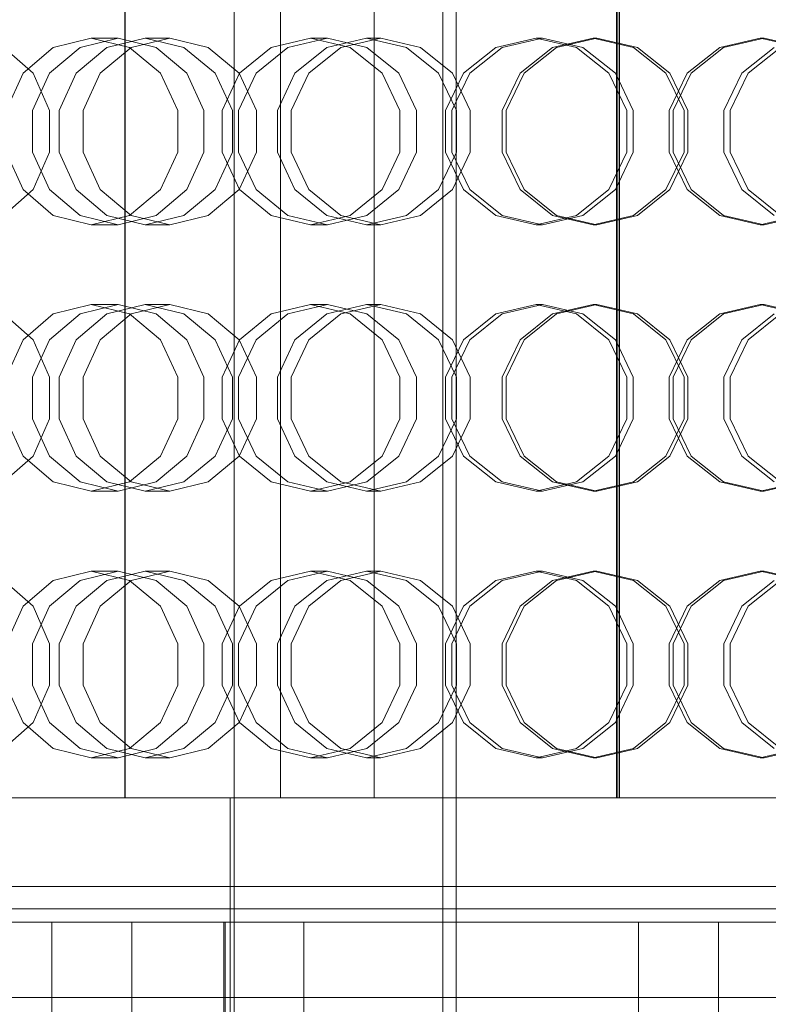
# Model space of a CAD drawing. Header units: millimetres. Extents: x -2233 to 61924, y -68080 to 6847.
# Tile 579 of 656: x 25102 to 25270, y -18206 to -17985. Entities that reach past the tile are written whole.
import ezdxf

# ---------------------------------------------------------------- set-up
doc = ezdxf.new("R2010")
doc.units = ezdxf.units.MM
for name, color, linetype, lineweight in [('superior_briquetadora', 7, 'Continuous', 0), ('superior_C02-briq', 7, 'Continuous', 0), ('superior_C05', 7, 'Continuous', 0)]:
    doc.layers.add(name, color=color, linetype=linetype, lineweight=lineweight)

msp = doc.modelspace()

# ---------------------------------------------------------------- linework, layer by layer
at = {"layer": 'superior_briquetadora'}
for p, q in [((25197.067, -17655), (25197.067, -18305)), ((25200.067, -17655), (25200.067, -18305)), ((25125.468, -18160), (25125.468, -17800)), ((25125.568, -17800), (25125.568, -18160)), ((25160.489, -18160), (25160.489, -17800)), ((25181.587, -18160), (25181.587, -17800)), ((25236.134, -17800), (25236.134, -18160)), ((25236.229, -17800), (25236.229, -18160)), ((25236.703, -18160), (25236.703, -17800)), ((25236.798, -17800), (25236.798, -18160)), ((25098.292, -17991.08), (25104.897, -17996.907)), ((25102.58, -17996.906), (25109.378, -17991.08)), ((25115.408, -17991.08), (25108.528, -17996.907)), ((25109.378, -17991.08), (25117.922, -17989)), ((25121.434, -17991.08), (25114.551, -17996.906)), ((25123.986, -17989), (25115.408, -17991.08)), ((25123.986, -17989), (25117.922, -17989)), ((25117.922, -17989), (25126.538, -17991.08)), ((25119.952, -17996.907), (25126.909, -17991.08)), ((25130.077, -17989), (25121.434, -17991.08)), ((25132.565, -17991.08), (25123.986, -17989)), ((25126.538, -17991.08), (25133.497, -17996.906)), ((25126.909, -17991.08), (25135.583, -17989)), ((25135.583, -17989), (25130.077, -17989)), ((25138.785, -17991.08), (25130.077, -17989)), ((25139.445, -17996.907), (25132.565, -17991.08)), ((25135.583, -17989), (25144.258, -17991.08)), ((25145.813, -17996.906), (25138.785, -17991.08)), ((25144.258, -17991.08), (25151.215, -17996.907)), ((25151.283, -17996.906), (25158.374, -17991.08)), ((25162.153, -17991.08), (25155.011, -17996.907)), ((25158.374, -17991.08), (25167.259, -17989)), ((25171.059, -17989), (25162.153, -17991.08)), ((25170.902, -17991.08), (25163.756, -17996.906)), ((25166.917, -17996.907), (25174.106, -17991.08)), ((25171.059, -17989), (25167.259, -17989)), ((25167.259, -17989), (25176.188, -17991.08)), ((25179.848, -17989), (25170.902, -17991.08)), ((25179.965, -17991.08), (25171.059, -17989)), ((25174.106, -17991.08), (25183.07, -17989)), ((25176.188, -17991.08), (25183.38, -17996.906)), ((25183.07, -17989), (25179.848, -17989)), ((25188.832, -17991.08), (25179.848, -17989)), ((25187.107, -17996.907), (25179.965, -17991.08)), ((25183.07, -17989), (25192.035, -17991.08)), ((25196.063, -17996.906), (25188.832, -17991.08)), ((25192.035, -17991.08), (25199.224, -17996.907)), ((25201.677, -17996.906), (25208.939, -17991.08)), ((25210.402, -17991.08), (25203.12, -17996.907)), ((25208.939, -17991.08), (25218.012, -17989)), ((25219.483, -17989), (25210.402, -17991.08)), ((25221.724, -17991.08), (25214.439, -17996.906)), ((25215.305, -17996.907), (25222.603, -17991.08)), ((25219.483, -17989), (25218.012, -17989)), ((25218.012, -17989), (25227.103, -17991.08)), ((25228.564, -17991.08), (25219.483, -17989)), ((25230.821, -17989), (25221.724, -17991.08)), ((25222.603, -17991.08), (25231.704, -17989)), ((25227.103, -17991.08), (25234.404, -17996.906)), ((25235.847, -17996.907), (25228.564, -17991.08)), ((25231.704, -17989), (25230.821, -17989)), ((25239.927, -17991.08), (25230.821, -17989)), ((25231.704, -17989), (25240.804, -17991.08)), ((25247.236, -17996.906), (25239.927, -17991.08)), ((25240.804, -17991.08), (25248.103, -17996.907)), ((25259.33, -17991.08), (25252.032, -17996.907)), ((25252.899, -17996.906), (25260.208, -17991.08)), ((25268.431, -17989), (25259.33, -17991.08)), ((25260.208, -17991.08), (25269.314, -17989)), ((25264.288, -17996.907), (25271.571, -17991.08)), ((25273.032, -17991.08), (25265.731, -17996.906)), ((25268.431, -17989), (25269.314, -17989)), ((25277.532, -17991.08), (25268.431, -17989)), ((25269.314, -17989), (25278.411, -17991.08)), ((25098.826, -18005.326), (25102.58, -17996.906)), ((25108.528, -17996.907), (25104.71, -18005.327)), ((25104.897, -17996.907), (25108.563, -18005.327)), ((25114.551, -17996.906), (25110.749, -18005.326)), ((25116.091, -18005.327), (25119.952, -17996.907)), ((25133.497, -17996.906), (25137.379, -18005.326)), ((25143.263, -18005.327), (25139.445, -17996.907)), ((25149.732, -18005.326), (25145.813, -17996.906)), ((25147.36, -18005.326), (25151.283, -17996.906)), ((25155.011, -17996.907), (25151.047, -18005.327)), ((25151.215, -17996.907), (25155.075, -18005.327)), ((25163.756, -17996.906), (25159.801, -18005.326)), ((25162.928, -18005.327), (25166.917, -17996.907)), ((25183.38, -17996.906), (25187.384, -18005.326)), ((25191.071, -18005.327), (25187.107, -17996.907)), ((25200.086, -18005.326), (25196.063, -17996.906)), ((25197.651, -18005.326), (25201.677, -17996.906)), ((25203.12, -17996.907), (25199.078, -18005.327)), ((25199.224, -17996.907), (25203.213, -18005.327)), ((25214.439, -17996.906), (25210.398, -18005.326)), ((25211.255, -18005.327), (25215.305, -17996.907)), ((25234.404, -17996.906), (25238.461, -18005.326)), ((25239.888, -18005.327), (25235.847, -17996.907)), ((25251.296, -18005.326), (25247.236, -17996.906)), ((25252.032, -17996.907), (25247.982, -18005.327)), ((25248.103, -17996.907), (25252.153, -18005.327)), ((25248.839, -18005.326), (25252.899, -17996.906)), ((25260.247, -18005.327), (25264.288, -17996.907)), ((25265.731, -17996.906), (25261.674, -18005.326)), ((25104.71, -18005.327), (25104.71, -18014.673)), ((25108.563, -18005.327), (25108.563, -18014.673)), ((25110.749, -18005.326), (25110.749, -18014.674)), ((25116.091, -18014.673), (25116.091, -18005.327)), ((25137.379, -18005.326), (25137.379, -18014.674)), ((25143.263, -18014.673), (25143.263, -18005.327)), ((25147.36, -18014.674), (25147.36, -18005.326)), ((25149.732, -18014.674), (25149.732, -18005.326)), ((25151.047, -18005.327), (25151.047, -18014.673)), ((25155.075, -18005.327), (25155.075, -18014.673)), ((25159.801, -18005.326), (25159.801, -18014.674)), ((25162.928, -18014.673), (25162.928, -18005.327)), ((25187.384, -18005.326), (25187.384, -18014.674)), ((25191.071, -18014.673), (25191.071, -18005.327)), ((25197.651, -18014.674), (25197.651, -18005.326)), ((25199.078, -18005.327), (25199.078, -18014.673)), ((25200.086, -18014.674), (25200.086, -18005.326)), ((25203.213, -18005.327), (25203.213, -18014.673)), ((25210.398, -18005.326), (25210.398, -18014.674)), ((25211.255, -18014.673), (25211.255, -18005.327)), ((25238.461, -18005.326), (25238.461, -18014.674)), ((25239.888, -18014.673), (25239.888, -18005.327)), ((25247.982, -18005.327), (25247.982, -18014.673)), ((25248.839, -18014.674), (25248.839, -18005.326)), ((25251.296, -18014.674), (25251.296, -18005.326)), ((25252.153, -18005.327), (25252.153, -18014.673)), ((25260.247, -18014.673), (25260.247, -18005.327)), ((25261.674, -18005.326), (25261.674, -18014.674)), ((25102.58, -18023.094), (25098.826, -18014.674)), ((25104.71, -18014.673), (25108.528, -18023.093)), ((25108.563, -18014.673), (25104.897, -18023.093)), ((25110.749, -18014.674), (25114.551, -18023.094)), ((25119.952, -18023.093), (25116.091, -18014.673)), ((25137.379, -18014.674), (25133.497, -18023.094)), ((25139.445, -18023.093), (25143.263, -18014.673)), ((25145.813, -18023.094), (25149.732, -18014.674)), ((25151.283, -18023.094), (25147.36, -18014.674)), ((25151.047, -18014.673), (25155.011, -18023.093)), ((25155.075, -18014.673), (25151.215, -18023.093)), ((25159.801, -18014.674), (25163.756, -18023.094)), ((25166.917, -18023.093), (25162.928, -18014.673)), ((25187.384, -18014.674), (25183.38, -18023.094)), ((25187.107, -18023.093), (25191.071, -18014.673)), ((25196.063, -18023.094), (25200.086, -18014.674)), ((25201.677, -18023.094), (25197.651, -18014.674)), ((25199.078, -18014.673), (25203.12, -18023.093)), ((25203.213, -18014.673), (25199.224, -18023.093)), ((25210.398, -18014.674), (25214.439, -18023.094)), ((25215.305, -18023.093), (25211.255, -18014.673)), ((25238.461, -18014.674), (25234.404, -18023.094)), ((25235.847, -18023.093), (25239.888, -18014.673)), ((25247.236, -18023.094), (25251.296, -18014.674)), ((25247.982, -18014.673), (25252.032, -18023.093)), ((25252.153, -18014.673), (25248.103, -18023.093)), ((25252.899, -18023.094), (25248.839, -18014.674)), ((25264.288, -18023.093), (25260.247, -18014.673)), ((25261.674, -18014.674), (25265.731, -18023.094)), ((25104.897, -18023.093), (25098.292, -18028.92)), ((25109.378, -18028.92), (25102.58, -18023.094)), ((25108.528, -18023.093), (25115.408, -18028.92)), ((25114.551, -18023.094), (25121.434, -18028.92)), ((25126.909, -18028.92), (25119.952, -18023.093)), ((25133.497, -18023.094), (25126.538, -18028.92)), ((25132.565, -18028.92), (25139.445, -18023.093)), ((25138.785, -18028.92), (25145.813, -18023.094)), ((25151.215, -18023.093), (25144.258, -18028.92)), ((25158.374, -18028.92), (25151.283, -18023.094)), ((25155.011, -18023.093), (25162.153, -18028.92)), ((25163.756, -18023.094), (25170.902, -18028.92)), ((25174.106, -18028.92), (25166.917, -18023.093)), ((25183.38, -18023.094), (25176.188, -18028.92)), ((25179.965, -18028.92), (25187.107, -18023.093)), ((25188.832, -18028.92), (25196.063, -18023.094)), ((25199.224, -18023.093), (25192.035, -18028.92)), ((25208.939, -18028.92), (25201.677, -18023.094)), ((25203.12, -18023.093), (25210.402, -18028.92)), ((25214.439, -18023.094), (25221.725, -18028.92)), ((25222.603, -18028.92), (25215.305, -18023.093)), ((25234.404, -18023.094), (25227.103, -18028.92)), ((25228.564, -18028.92), (25235.847, -18023.093)), ((25239.927, -18028.92), (25247.236, -18023.094)), ((25248.103, -18023.093), (25240.804, -18028.92)), ((25252.032, -18023.093), (25259.33, -18028.92)), ((25260.208, -18028.92), (25252.899, -18023.094)), ((25271.571, -18028.92), (25264.288, -18023.093)), ((25265.731, -18023.094), (25273.032, -18028.92)), ((25117.922, -18031), (25109.378, -18028.92)), ((25115.408, -18028.92), (25123.986, -18031)), ((25126.538, -18028.92), (25117.922, -18031)), ((25123.986, -18031), (25117.922, -18031)), ((25121.434, -18028.92), (25130.077, -18031)), ((25123.986, -18031), (25132.565, -18028.92)), ((25135.583, -18031), (25126.909, -18028.92)), ((25130.077, -18031), (25138.785, -18028.92)), ((25135.583, -18031), (25130.077, -18031)), ((25144.258, -18028.92), (25135.583, -18031)), ((25167.259, -18031), (25158.374, -18028.92)), ((25162.153, -18028.92), (25171.059, -18031)), ((25176.188, -18028.92), (25167.259, -18031)), ((25171.059, -18031), (25167.259, -18031)), ((25170.902, -18028.92), (25179.848, -18031)), ((25171.059, -18031), (25179.965, -18028.92)), ((25183.07, -18031), (25174.106, -18028.92)), ((25179.848, -18031), (25188.832, -18028.92)), ((25183.07, -18031), (25179.848, -18031)), ((25192.035, -18028.92), (25183.07, -18031)), ((25218.012, -18031), (25208.939, -18028.92)), ((25210.402, -18028.92), (25219.483, -18031)), ((25227.103, -18028.92), (25218.012, -18031)), ((25219.483, -18031), (25218.012, -18031)), ((25219.483, -18031), (25228.564, -18028.92)), ((25221.725, -18028.92), (25230.821, -18031)), ((25231.704, -18031), (25222.603, -18028.92)), ((25230.821, -18031), (25239.927, -18028.92)), ((25231.704, -18031), (25230.821, -18031)), ((25240.804, -18028.92), (25231.704, -18031)), ((25259.33, -18028.92), (25268.431, -18031)), ((25269.314, -18031), (25260.208, -18028.92)), ((25268.431, -18031), (25277.532, -18028.92)), ((25268.431, -18031), (25269.314, -18031)), ((25278.41, -18028.92), (25269.314, -18031)), ((25109.378, -18051.08), (25117.922, -18049)), ((25123.986, -18049), (25115.408, -18051.08)), ((25123.986, -18049), (25117.922, -18049)), ((25117.922, -18049), (25126.538, -18051.08)), ((25130.077, -18049), (25121.434, -18051.08)), ((25132.565, -18051.08), (25123.986, -18049)), ((25126.909, -18051.08), (25135.583, -18049)), ((25135.583, -18049), (25130.077, -18049)), ((25138.785, -18051.08), (25130.077, -18049)), ((25135.583, -18049), (25144.258, -18051.08)), ((25158.374, -18051.08), (25167.259, -18049)), ((25171.059, -18049), (25162.153, -18051.08)), ((25171.059, -18049), (25167.259, -18049)), ((25167.259, -18049), (25176.188, -18051.08)), ((25179.848, -18049), (25170.902, -18051.08)), ((25179.965, -18051.08), (25171.059, -18049)), ((25174.106, -18051.08), (25183.07, -18049)), ((25183.07, -18049), (25179.848, -18049)), ((25188.832, -18051.08), (25179.848, -18049)), ((25183.07, -18049), (25192.035, -18051.08)), ((25208.939, -18051.08), (25218.012, -18049)), ((25219.483, -18049), (25210.402, -18051.08)), ((25219.483, -18049), (25218.012, -18049)), ((25218.012, -18049), (25227.103, -18051.08)), ((25228.564, -18051.08), (25219.483, -18049)), ((25230.821, -18049), (25221.724, -18051.08)), ((25222.603, -18051.08), (25231.704, -18049)), ((25231.704, -18049), (25230.821, -18049)), ((25239.927, -18051.08), (25230.821, -18049)), ((25231.704, -18049), (25240.804, -18051.08)), ((25268.431, -18049), (25259.33, -18051.08)), ((25260.208, -18051.08), (25269.314, -18049)), ((25268.431, -18049), (25269.314, -18049)), ((25277.532, -18051.08), (25268.431, -18049)), ((25269.314, -18049), (25278.411, -18051.08)), ((25098.292, -18051.08), (25104.897, -18056.907)), ((25102.58, -18056.906), (25109.378, -18051.08)), ((25115.408, -18051.08), (25108.528, -18056.907)), ((25121.434, -18051.08), (25114.551, -18056.906)), ((25119.952, -18056.907), (25126.909, -18051.08)), ((25126.538, -18051.08), (25133.497, -18056.906)), ((25139.445, -18056.907), (25132.565, -18051.08)), ((25145.813, -18056.906), (25138.785, -18051.08)), ((25144.258, -18051.08), (25151.215, -18056.907)), ((25151.283, -18056.906), (25158.374, -18051.08)), ((25162.153, -18051.08), (25155.011, -18056.907)), ((25170.902, -18051.08), (25163.756, -18056.906)), ((25166.917, -18056.907), (25174.106, -18051.08)), ((25176.188, -18051.08), (25183.38, -18056.906)), ((25187.107, -18056.907), (25179.965, -18051.08)), ((25196.063, -18056.906), (25188.832, -18051.08)), ((25192.035, -18051.08), (25199.224, -18056.907)), ((25201.677, -18056.906), (25208.939, -18051.08)), ((25210.402, -18051.08), (25203.12, -18056.907)), ((25221.724, -18051.08), (25214.439, -18056.906)), ((25215.305, -18056.907), (25222.603, -18051.08)), ((25227.103, -18051.08), (25234.404, -18056.906)), ((25235.847, -18056.907), (25228.564, -18051.08)), ((25247.236, -18056.906), (25239.927, -18051.08)), ((25240.804, -18051.08), (25248.103, -18056.907)), ((25259.33, -18051.08), (25252.032, -18056.907)), ((25252.899, -18056.906), (25260.208, -18051.08)), ((25264.288, -18056.907), (25271.571, -18051.08)), ((25273.032, -18051.08), (25265.731, -18056.906)), ((25098.826, -18065.326), (25102.58, -18056.906)), ((25108.528, -18056.907), (25104.71, -18065.327)), ((25104.897, -18056.907), (25108.563, -18065.327)), ((25114.551, -18056.906), (25110.749, -18065.326)), ((25116.091, -18065.327), (25119.952, -18056.907)), ((25133.497, -18056.906), (25137.379, -18065.326)), ((25143.263, -18065.327), (25139.445, -18056.907)), ((25149.732, -18065.326), (25145.813, -18056.906)), ((25147.36, -18065.326), (25151.283, -18056.906)), ((25155.011, -18056.907), (25151.047, -18065.327)), ((25151.215, -18056.907), (25155.075, -18065.327)), ((25163.756, -18056.906), (25159.801, -18065.326)), ((25162.928, -18065.327), (25166.917, -18056.907)), ((25183.38, -18056.906), (25187.384, -18065.326)), ((25191.071, -18065.327), (25187.107, -18056.907)), ((25200.086, -18065.326), (25196.063, -18056.906)), ((25197.651, -18065.326), (25201.677, -18056.906)), ((25203.12, -18056.907), (25199.078, -18065.327)), ((25199.224, -18056.907), (25203.213, -18065.327)), ((25214.439, -18056.906), (25210.398, -18065.326)), ((25211.255, -18065.327), (25215.305, -18056.907)), ((25234.404, -18056.906), (25238.461, -18065.326)), ((25239.888, -18065.327), (25235.847, -18056.907)), ((25251.296, -18065.326), (25247.236, -18056.906)), ((25252.032, -18056.907), (25247.982, -18065.327)), ((25248.103, -18056.907), (25252.153, -18065.327)), ((25248.839, -18065.326), (25252.899, -18056.906)), ((25260.247, -18065.327), (25264.288, -18056.907)), ((25265.731, -18056.906), (25261.674, -18065.326)), ((25104.71, -18065.327), (25104.71, -18074.673)), ((25108.563, -18065.327), (25108.563, -18074.673)), ((25110.749, -18065.326), (25110.749, -18074.674)), ((25116.091, -18074.673), (25116.091, -18065.327)), ((25137.379, -18065.326), (25137.379, -18074.674)), ((25143.263, -18074.673), (25143.263, -18065.327)), ((25147.36, -18074.674), (25147.36, -18065.326)), ((25149.732, -18074.674), (25149.732, -18065.326)), ((25151.047, -18065.327), (25151.047, -18074.673)), ((25155.075, -18065.327), (25155.075, -18074.673)), ((25159.801, -18065.326), (25159.801, -18074.674)), ((25162.928, -18074.673), (25162.928, -18065.327)), ((25187.384, -18065.326), (25187.384, -18074.674)), ((25191.071, -18074.673), (25191.071, -18065.327)), ((25197.651, -18074.674), (25197.651, -18065.326)), ((25199.078, -18065.327), (25199.078, -18074.673)), ((25200.086, -18074.674), (25200.086, -18065.326)), ((25203.213, -18065.327), (25203.213, -18074.673)), ((25210.398, -18065.326), (25210.398, -18074.674)), ((25211.255, -18074.673), (25211.255, -18065.327)), ((25238.461, -18065.326), (25238.461, -18074.674)), ((25239.888, -18074.673), (25239.888, -18065.327)), ((25247.982, -18065.327), (25247.982, -18074.673)), ((25248.839, -18074.674), (25248.839, -18065.326)), ((25251.296, -18074.674), (25251.296, -18065.326)), ((25252.153, -18065.327), (25252.153, -18074.673)), ((25260.247, -18074.673), (25260.247, -18065.327)), ((25261.674, -18065.326), (25261.674, -18074.674)), ((25102.58, -18083.094), (25098.826, -18074.674)), ((25104.71, -18074.673), (25108.528, -18083.093)), ((25108.563, -18074.673), (25104.897, -18083.093)), ((25110.749, -18074.674), (25114.551, -18083.094)), ((25119.952, -18083.093), (25116.091, -18074.673)), ((25137.379, -18074.674), (25133.497, -18083.094)), ((25139.445, -18083.093), (25143.263, -18074.673)), ((25145.813, -18083.094), (25149.732, -18074.674)), ((25151.283, -18083.094), (25147.36, -18074.674)), ((25151.047, -18074.673), (25155.011, -18083.093)), ((25155.075, -18074.673), (25151.215, -18083.093)), ((25159.801, -18074.674), (25163.756, -18083.094)), ((25166.917, -18083.093), (25162.928, -18074.673)), ((25187.384, -18074.674), (25183.38, -18083.094)), ((25187.107, -18083.093), (25191.071, -18074.673)), ((25196.063, -18083.094), (25200.086, -18074.674)), ((25201.677, -18083.094), (25197.651, -18074.674)), ((25199.078, -18074.673), (25203.12, -18083.093)), ((25203.213, -18074.673), (25199.224, -18083.093)), ((25210.398, -18074.674), (25214.439, -18083.094)), ((25215.305, -18083.093), (25211.255, -18074.673)), ((25238.461, -18074.674), (25234.404, -18083.094)), ((25235.847, -18083.093), (25239.888, -18074.673)), ((25247.236, -18083.094), (25251.296, -18074.674)), ((25247.982, -18074.673), (25252.032, -18083.093)), ((25252.153, -18074.673), (25248.103, -18083.093)), ((25252.899, -18083.094), (25248.839, -18074.674)), ((25264.288, -18083.093), (25260.247, -18074.673)), ((25261.674, -18074.674), (25265.731, -18083.094)), ((25104.897, -18083.093), (25098.292, -18088.92)), ((25109.378, -18088.92), (25102.58, -18083.094)), ((25108.528, -18083.093), (25115.408, -18088.92)), ((25114.551, -18083.094), (25121.434, -18088.92)), ((25126.909, -18088.92), (25119.952, -18083.093)), ((25133.497, -18083.094), (25126.538, -18088.92)), ((25132.565, -18088.92), (25139.445, -18083.093)), ((25138.785, -18088.92), (25145.813, -18083.094)), ((25151.215, -18083.093), (25144.258, -18088.92)), ((25158.374, -18088.92), (25151.283, -18083.094)), ((25155.011, -18083.093), (25162.153, -18088.92)), ((25163.756, -18083.094), (25170.902, -18088.92)), ((25174.106, -18088.92), (25166.917, -18083.093)), ((25183.38, -18083.094), (25176.188, -18088.92)), ((25179.965, -18088.92), (25187.107, -18083.093)), ((25188.832, -18088.92), (25196.063, -18083.094)), ((25199.224, -18083.093), (25192.035, -18088.92)), ((25208.939, -18088.92), (25201.677, -18083.094)), ((25203.12, -18083.093), (25210.402, -18088.92)), ((25214.439, -18083.094), (25221.725, -18088.92)), ((25222.603, -18088.92), (25215.305, -18083.093)), ((25234.404, -18083.094), (25227.103, -18088.92)), ((25228.564, -18088.92), (25235.847, -18083.093)), ((25239.927, -18088.92), (25247.236, -18083.094)), ((25248.103, -18083.093), (25240.804, -18088.92)), ((25252.032, -18083.093), (25259.33, -18088.92)), ((25260.208, -18088.92), (25252.899, -18083.094)), ((25271.571, -18088.92), (25264.288, -18083.093)), ((25265.731, -18083.094), (25273.032, -18088.92)), ((25117.922, -18091), (25109.378, -18088.92)), ((25115.408, -18088.92), (25123.986, -18091)), ((25126.538, -18088.92), (25117.922, -18091)), ((25121.434, -18088.92), (25130.077, -18091)), ((25123.986, -18091), (25132.565, -18088.92)), ((25135.583, -18091), (25126.909, -18088.92)), ((25130.077, -18091), (25138.785, -18088.92)), ((25144.258, -18088.92), (25135.583, -18091)), ((25167.259, -18091), (25158.374, -18088.92)), ((25162.153, -18088.92), (25171.059, -18091)), ((25176.188, -18088.92), (25167.259, -18091)), ((25170.902, -18088.92), (25179.848, -18091)), ((25171.059, -18091), (25179.965, -18088.92)), ((25183.07, -18091), (25174.106, -18088.92)), ((25179.848, -18091), (25188.832, -18088.92)), ((25192.035, -18088.92), (25183.07, -18091)), ((25218.012, -18091), (25208.939, -18088.92)), ((25210.402, -18088.92), (25219.483, -18091)), ((25227.103, -18088.92), (25218.012, -18091)), ((25219.483, -18091), (25228.564, -18088.92)), ((25221.725, -18088.92), (25230.821, -18091)), ((25231.704, -18091), (25222.603, -18088.92)), ((25230.821, -18091), (25239.927, -18088.92)), ((25240.804, -18088.92), (25231.704, -18091)), ((25259.33, -18088.92), (25268.431, -18091)), ((25269.314, -18091), (25260.208, -18088.92)), ((25268.431, -18091), (25277.532, -18088.92)), ((25278.41, -18088.92), (25269.314, -18091)), ((25123.986, -18091), (25117.922, -18091)), ((25135.583, -18091), (25130.077, -18091)), ((25171.059, -18091), (25167.259, -18091)), ((25183.07, -18091), (25179.848, -18091)), ((25219.483, -18091), (25218.012, -18091)), ((25231.704, -18091), (25230.821, -18091)), ((25268.431, -18091), (25269.314, -18091)), ((25109.378, -18111.08), (25117.922, -18109)), ((25123.986, -18109), (25115.408, -18111.08)), ((25123.986, -18109), (25117.922, -18109)), ((25117.922, -18109), (25126.538, -18111.08)), ((25130.077, -18109), (25121.434, -18111.08)), ((25132.565, -18111.08), (25123.986, -18109)), ((25126.909, -18111.08), (25135.583, -18109)), ((25135.583, -18109), (25130.077, -18109)), ((25138.785, -18111.08), (25130.077, -18109)), ((25135.583, -18109), (25144.258, -18111.08)), ((25158.374, -18111.08), (25167.259, -18109)), ((25171.059, -18109), (25162.153, -18111.08)), ((25171.059, -18109), (25167.259, -18109)), ((25167.259, -18109), (25176.188, -18111.08)), ((25179.848, -18109), (25170.902, -18111.08)), ((25179.965, -18111.08), (25171.059, -18109)), ((25174.106, -18111.08), (25183.07, -18109)), ((25183.07, -18109), (25179.848, -18109)), ((25188.832, -18111.08), (25179.848, -18109)), ((25183.07, -18109), (25192.035, -18111.08)), ((25208.939, -18111.08), (25218.012, -18109)), ((25219.483, -18109), (25210.402, -18111.08)), ((25219.483, -18109), (25218.012, -18109)), ((25218.012, -18109), (25227.103, -18111.08)), ((25228.564, -18111.08), (25219.483, -18109)), ((25230.821, -18109), (25221.724, -18111.08)), ((25222.603, -18111.08), (25231.704, -18109)), ((25231.704, -18109), (25230.821, -18109)), ((25239.927, -18111.08), (25230.821, -18109)), ((25231.704, -18109), (25240.804, -18111.08)), ((25268.431, -18109), (25259.33, -18111.08)), ((25260.208, -18111.08), (25269.314, -18109)), ((25268.431, -18109), (25269.314, -18109)), ((25277.532, -18111.08), (25268.431, -18109)), ((25269.314, -18109), (25278.411, -18111.08)), ((25098.292, -18111.08), (25104.897, -18116.907)), ((25102.58, -18116.906), (25109.378, -18111.08)), ((25115.408, -18111.08), (25108.528, -18116.907)), ((25121.434, -18111.08), (25114.551, -18116.906)), ((25119.952, -18116.907), (25126.909, -18111.08)), ((25126.538, -18111.08), (25133.497, -18116.906)), ((25139.445, -18116.907), (25132.565, -18111.08)), ((25145.813, -18116.906), (25138.785, -18111.08)), ((25144.258, -18111.08), (25151.215, -18116.907)), ((25151.283, -18116.906), (25158.374, -18111.08)), ((25162.153, -18111.08), (25155.011, -18116.907)), ((25170.902, -18111.08), (25163.756, -18116.906)), ((25166.917, -18116.907), (25174.106, -18111.08)), ((25176.188, -18111.08), (25183.38, -18116.906)), ((25187.107, -18116.907), (25179.965, -18111.08)), ((25196.063, -18116.906), (25188.832, -18111.08)), ((25192.035, -18111.08), (25199.224, -18116.907)), ((25201.677, -18116.906), (25208.939, -18111.08)), ((25210.402, -18111.08), (25203.12, -18116.907)), ((25221.724, -18111.08), (25214.439, -18116.906)), ((25215.305, -18116.907), (25222.603, -18111.08)), ((25227.103, -18111.08), (25234.404, -18116.906)), ((25235.847, -18116.907), (25228.564, -18111.08)), ((25247.236, -18116.906), (25239.927, -18111.08)), ((25240.804, -18111.08), (25248.103, -18116.907)), ((25259.33, -18111.08), (25252.032, -18116.907)), ((25252.899, -18116.906), (25260.208, -18111.08)), ((25264.288, -18116.907), (25271.571, -18111.08)), ((25273.032, -18111.08), (25265.731, -18116.906)), ((25098.826, -18125.326), (25102.58, -18116.906)), ((25108.528, -18116.907), (25104.71, -18125.327)), ((25104.897, -18116.907), (25108.563, -18125.327)), ((25114.551, -18116.906), (25110.749, -18125.326)), ((25116.091, -18125.327), (25119.952, -18116.907)), ((25133.497, -18116.906), (25137.379, -18125.326)), ((25143.263, -18125.327), (25139.445, -18116.907)), ((25149.732, -18125.326), (25145.813, -18116.906)), ((25147.36, -18125.326), (25151.283, -18116.906)), ((25155.011, -18116.907), (25151.047, -18125.327)), ((25151.215, -18116.907), (25155.075, -18125.327)), ((25163.756, -18116.906), (25159.801, -18125.326)), ((25162.928, -18125.327), (25166.917, -18116.907)), ((25183.38, -18116.906), (25187.384, -18125.326)), ((25191.071, -18125.327), (25187.107, -18116.907)), ((25200.086, -18125.326), (25196.063, -18116.906)), ((25197.651, -18125.326), (25201.677, -18116.906)), ((25203.12, -18116.907), (25199.078, -18125.327)), ((25199.224, -18116.907), (25203.213, -18125.327)), ((25214.439, -18116.906), (25210.398, -18125.326)), ((25211.255, -18125.327), (25215.305, -18116.907)), ((25234.404, -18116.906), (25238.461, -18125.326)), ((25239.888, -18125.327), (25235.847, -18116.907)), ((25251.296, -18125.326), (25247.236, -18116.906)), ((25252.032, -18116.907), (25247.982, -18125.327)), ((25248.103, -18116.907), (25252.153, -18125.327)), ((25248.839, -18125.326), (25252.899, -18116.906)), ((25260.247, -18125.327), (25264.288, -18116.907)), ((25265.731, -18116.906), (25261.674, -18125.326)), ((25104.71, -18125.327), (25104.71, -18134.673)), ((25108.563, -18125.327), (25108.563, -18134.673)), ((25110.749, -18125.326), (25110.749, -18134.674)), ((25116.091, -18134.673), (25116.091, -18125.327)), ((25137.379, -18125.326), (25137.379, -18134.674)), ((25143.263, -18134.673), (25143.263, -18125.327)), ((25147.36, -18134.674), (25147.36, -18125.326)), ((25149.732, -18134.674), (25149.732, -18125.326)), ((25151.047, -18125.327), (25151.047, -18134.673)), ((25155.075, -18125.327), (25155.075, -18134.673)), ((25159.801, -18125.326), (25159.801, -18134.674)), ((25162.928, -18134.673), (25162.928, -18125.327)), ((25187.384, -18125.326), (25187.384, -18134.674)), ((25191.071, -18134.673), (25191.071, -18125.327)), ((25197.651, -18134.674), (25197.651, -18125.326)), ((25199.078, -18125.327), (25199.078, -18134.673)), ((25200.086, -18134.674), (25200.086, -18125.326)), ((25203.213, -18125.327), (25203.213, -18134.673)), ((25210.398, -18125.326), (25210.398, -18134.674)), ((25211.255, -18134.673), (25211.255, -18125.327)), ((25238.461, -18125.326), (25238.461, -18134.674)), ((25239.888, -18134.673), (25239.888, -18125.327)), ((25247.982, -18125.327), (25247.982, -18134.673)), ((25248.839, -18134.674), (25248.839, -18125.326)), ((25251.296, -18134.674), (25251.296, -18125.326)), ((25252.153, -18125.327), (25252.153, -18134.673)), ((25260.247, -18134.673), (25260.247, -18125.327)), ((25261.674, -18125.326), (25261.674, -18134.674)), ((25102.58, -18143.094), (25098.826, -18134.674)), ((25104.71, -18134.673), (25108.528, -18143.093)), ((25108.563, -18134.673), (25104.897, -18143.093)), ((25110.749, -18134.674), (25114.551, -18143.094)), ((25119.952, -18143.093), (25116.091, -18134.673)), ((25137.379, -18134.674), (25133.497, -18143.094)), ((25139.445, -18143.093), (25143.263, -18134.673)), ((25145.813, -18143.094), (25149.732, -18134.674)), ((25151.283, -18143.094), (25147.36, -18134.674)), ((25151.047, -18134.673), (25155.011, -18143.093)), ((25155.075, -18134.673), (25151.215, -18143.093)), ((25159.801, -18134.674), (25163.756, -18143.094)), ((25166.917, -18143.093), (25162.928, -18134.673)), ((25187.384, -18134.674), (25183.38, -18143.094)), ((25187.107, -18143.093), (25191.071, -18134.673)), ((25196.063, -18143.094), (25200.086, -18134.674)), ((25201.677, -18143.094), (25197.651, -18134.674)), ((25199.078, -18134.673), (25203.12, -18143.093)), ((25203.213, -18134.673), (25199.224, -18143.093)), ((25210.398, -18134.674), (25214.439, -18143.094)), ((25215.305, -18143.093), (25211.255, -18134.673)), ((25238.461, -18134.674), (25234.404, -18143.094)), ((25235.847, -18143.093), (25239.888, -18134.673)), ((25247.236, -18143.094), (25251.296, -18134.674)), ((25247.982, -18134.673), (25252.032, -18143.093)), ((25252.153, -18134.673), (25248.103, -18143.093)), ((25252.899, -18143.094), (25248.839, -18134.674)), ((25264.288, -18143.093), (25260.247, -18134.673)), ((25261.674, -18134.674), (25265.731, -18143.094)), ((25104.897, -18143.093), (25098.292, -18148.92)), ((25109.378, -18148.92), (25102.58, -18143.094)), ((25108.528, -18143.093), (25115.408, -18148.92)), ((25114.551, -18143.094), (25121.434, -18148.92)), ((25126.909, -18148.92), (25119.952, -18143.093)), ((25133.497, -18143.094), (25126.538, -18148.92)), ((25132.565, -18148.92), (25139.445, -18143.093)), ((25138.785, -18148.92), (25145.813, -18143.094)), ((25151.215, -18143.093), (25144.258, -18148.92)), ((25158.374, -18148.92), (25151.283, -18143.094)), ((25155.011, -18143.093), (25162.153, -18148.92)), ((25163.756, -18143.094), (25170.902, -18148.92)), ((25174.106, -18148.92), (25166.917, -18143.093)), ((25183.38, -18143.094), (25176.188, -18148.92)), ((25179.965, -18148.92), (25187.107, -18143.093)), ((25188.832, -18148.92), (25196.063, -18143.094)), ((25199.224, -18143.093), (25192.035, -18148.92)), ((25208.939, -18148.92), (25201.677, -18143.094)), ((25203.12, -18143.093), (25210.402, -18148.92)), ((25214.439, -18143.094), (25221.725, -18148.92)), ((25222.603, -18148.92), (25215.305, -18143.093)), ((25234.404, -18143.094), (25227.103, -18148.92)), ((25228.564, -18148.92), (25235.847, -18143.093)), ((25239.927, -18148.92), (25247.236, -18143.094)), ((25248.103, -18143.093), (25240.804, -18148.92)), ((25252.032, -18143.093), (25259.33, -18148.92)), ((25260.208, -18148.92), (25252.899, -18143.094)), ((25271.571, -18148.92), (25264.288, -18143.093)), ((25265.731, -18143.094), (25273.032, -18148.92)), ((25117.922, -18151), (25109.378, -18148.92)), ((25115.408, -18148.92), (25123.986, -18151)), ((25126.538, -18148.92), (25117.922, -18151)), ((25121.434, -18148.92), (25130.077, -18151)), ((25123.986, -18151), (25132.565, -18148.92)), ((25135.583, -18151), (25126.909, -18148.92)), ((25130.077, -18151), (25138.785, -18148.92)), ((25144.258, -18148.92), (25135.583, -18151)), ((25167.259, -18151), (25158.374, -18148.92)), ((25162.153, -18148.92), (25171.059, -18151)), ((25176.188, -18148.92), (25167.259, -18151)), ((25170.902, -18148.92), (25179.848, -18151)), ((25171.059, -18151), (25179.965, -18148.92)), ((25183.07, -18151), (25174.106, -18148.92)), ((25179.848, -18151), (25188.832, -18148.92)), ((25192.035, -18148.92), (25183.07, -18151)), ((25218.012, -18151), (25208.939, -18148.92)), ((25210.402, -18148.92), (25219.483, -18151)), ((25227.103, -18148.92), (25218.012, -18151)), ((25219.483, -18151), (25228.564, -18148.92)), ((25221.725, -18148.92), (25230.821, -18151)), ((25231.704, -18151), (25222.603, -18148.92)), ((25230.821, -18151), (25239.927, -18148.92)), ((25240.804, -18148.92), (25231.704, -18151)), ((25259.33, -18148.92), (25268.431, -18151)), ((25269.314, -18151), (25260.208, -18148.92)), ((25268.431, -18151), (25277.532, -18148.92)), ((25278.41, -18148.92), (25269.314, -18151)), ((25123.986, -18151), (25117.922, -18151)), ((25135.583, -18151), (25130.077, -18151)), ((25171.059, -18151), (25167.259, -18151)), ((25183.07, -18151), (25179.848, -18151)), ((25219.483, -18151), (25218.012, -18151)), ((25231.704, -18151), (25230.821, -18151)), ((25268.431, -18151), (25269.314, -18151)), ((25103.298, -18160), (25094.272, -18160)), ((25094.811, -18160), (25113.255, -18160)), ((25114.42, -18160), (25095.952, -18160)), ((25095.962, -18160), (25106.421, -18160)), ((25113.335, -18160), (25096.303, -18160)), ((25100.383, -18160), (25117.751, -18160)), ((25117.401, -18160), (25103.298, -18160)), ((25106.421, -18160), (25121.481, -18160)), ((25113.255, -18160), (25132.05, -18160)), ((25130.703, -18160), (25113.335, -18160)), ((25133.235, -18160), (25114.42, -18160)), ((25134.433, -18160), (25117.401, -18160)), ((25117.751, -18160), (25134.783, -18160)), ((25121.481, -18160), (25138.849, -18160)), ((25126.044, -18160), (25125.468, -18160)), ((25125.468, -18160), (25127.948, -18160)), ((25125.568, -18160), (25128.048, -18160)), ((25126.144, -18160), (25125.568, -18160)), ((25129.675, -18160), (25126.044, -18160)), ((25129.771, -18160), (25126.144, -18160)), ((25127.948, -18160), (25133.419, -18160)), ((25128.048, -18160), (25133.519, -18160)), ((25136.269, -18160), (25129.675, -18160)), ((25136.361, -18160), (25129.771, -18160)), ((25145.763, -18160), (25130.703, -18160)), ((25132.05, -18160), (25151.148, -18160)), ((25152.35, -18160), (25133.235, -18160)), ((25133.419, -18160), (25141.746, -18160)), ((25133.519, -18160), (25141.847, -18160)), ((25151.801, -18160), (25134.433, -18160)), ((25134.783, -18160), (25148.886, -18160)), ((25145.666, -18160), (25136.269, -18160)), ((25145.75, -18160), (25136.361, -18160)), ((25138.849, -18160), (25155.881, -18160)), ((25141.746, -18160), (25152.726, -18160)), ((25141.847, -18160), (25152.827, -18160)), ((25157.634, -18160), (25145.666, -18160)), ((25157.708, -18160), (25145.75, -18160)), ((25156.222, -18160), (25145.763, -18160)), ((25148.886, -18160), (25157.912, -18160)), ((25152.094, -18160), (25149.189, -18160)), ((25149.189, -18160), (25149.189, -18396)), ((25149.189, -18160), (25150.161, -18160)), ((25150.161, -18160), (25154.972, -18160)), ((25151.148, -18160), (25170.5, -18160)), ((25166.861, -18160), (25151.801, -18160)), ((25158.765, -18160), (25152.094, -18160)), ((25171.717, -18160), (25152.35, -18160)), ((25152.726, -18160), (25166.089, -18160)), ((25152.827, -18160), (25166.191, -18160)), ((25154.972, -18160), (25163.437, -18160)), ((25155.881, -18160), (25169.984, -18160)), ((25160.489, -18160), (25156.222, -18160)), ((25171.877, -18160), (25157.634, -18160)), ((25171.94, -18160), (25157.708, -18160)), ((25157.912, -18160), (25160.489, -18160)), ((25168.944, -18160), (25158.765, -18160)), ((25163.437, -18160), (25175.231, -18160)), ((25166.089, -18160), (25181.508, -18160)), ((25166.191, -18160), (25181.61, -18160)), ((25177.321, -18160), (25166.861, -18160)), ((25182.24, -18160), (25168.944, -18160)), ((25169.984, -18160), (25179.011, -18160)), ((25170.5, -18160), (25190.056, -18160)), ((25191.284, -18160), (25171.717, -18160)), ((25188.046, -18160), (25171.877, -18160)), ((25188.096, -18160), (25171.94, -18160)), ((25175.231, -18160), (25189.902, -18160)), ((25181.587, -18160), (25177.321, -18160)), ((25179.011, -18160), (25181.587, -18160)), ((25181.508, -18160), (25198.606, -18160)), ((25181.61, -18160), (25198.708, -18160)), ((25198.143, -18160), (25182.24, -18160)), ((25205.742, -18160), (25188.046, -18160)), ((25205.778, -18160), (25188.096, -18160)), ((25189.902, -18160), (25206.884, -18160)), ((25190.056, -18160), (25209.766, -18160)), ((25211.002, -18160), (25191.284, -18160)), ((25216.042, -18160), (25198.143, -18160)), ((25198.606, -18160), (25216.965, -18160)), ((25198.708, -18160), (25217.064, -18160)), ((25224.53, -18160), (25205.742, -18160)), ((25224.55, -18160), (25205.778, -18160)), ((25206.884, -18160), (25225.526, -18160)), ((25209.766, -18160), (25229.58, -18160)), ((25230.821, -18160), (25211.002, -18160)), ((25235.248, -18160), (25216.042, -18160)), ((25216.965, -18160), (25236.134, -18160)), ((25217.064, -18160), (25236.229, -18160)), ((25243.946, -18160), (25224.53, -18160)), ((25243.951, -18160), (25224.55, -18160)), ((25225.526, -18160), (25245.112, -18160)), ((25229.58, -18160), (25249.446, -18160)), ((25250.689, -18160), (25230.821, -18160)), ((25255.023, -18160), (25235.248, -18160)), ((25236.134, -18160), (25236.703, -18160)), ((25236.229, -18160), (25236.798, -18160)), ((25236.703, -18160), (25276.655, -18160)), ((25236.798, -18160), (25276.55, -18160)), ((25263.513, -18160), (25243.946, -18160)), ((25263.503, -18160), (25243.951, -18160)), ((25245.112, -18160), (25264.887, -18160)), ((25249.446, -18160), (25269.314, -18160)), ((25270.555, -18160), (25250.689, -18160)), ((25274.608, -18160), (25255.023, -18160)), ((25282.723, -18160), (25263.503, -18160)), ((25282.749, -18160), (25263.513, -18160)), ((25264.887, -18160), (25284.093, -18160)), ((25269.314, -18160), (25289.133, -18160)), ((25100.465, -18188), (25108.395, -18188)), ((25108.395, -18188), (25118.39, -18188)), ((25109.067, -18430), (25109.067, -18188)), ((25109.959, -18188), (25109.067, -18188)), ((25112.456, -18188), (25109.959, -18188)), ((25116.065, -18188), (25112.456, -18188)), ((25120.07, -18188), (25116.065, -18188)), ((25118.39, -18188), (25130.306, -18188)), ((25123.679, -18188), (25120.07, -18188)), ((25126.176, -18188), (25123.679, -18188)), ((25127.067, -18188), (25126.176, -18188)), ((25127.067, -18430), (25127.067, -18188)), ((25130.306, -18188), (25143.968, -18188)), ((25143.968, -18188), (25159.177, -18188)), ((25147.729, -18430), (25147.729, -18188)), ((25148.621, -18188), (25147.729, -18188)), ((25148.067, -18188), (25148.067, -18430)), ((25149.804, -18188), (25148.067, -18188)), ((25151.118, -18188), (25148.621, -18188)), ((25154.955, -18188), (25149.804, -18188)), ((25154.727, -18188), (25151.118, -18188)), ((25158.732, -18188), (25154.727, -18188)), ((25163.345, -18188), (25154.955, -18188)), ((25162.341, -18188), (25158.732, -18188)), ((25159.177, -18188), (25175.712, -18188)), ((25164.838, -18188), (25162.341, -18188)), ((25174.689, -18188), (25163.345, -18188)), ((25165.729, -18188), (25164.838, -18188)), ((25165.729, -18430), (25165.729, -18188)), ((25188.599, -18188), (25174.689, -18188)), ((25175.712, -18188), (25193.331, -18188)), ((25204.602, -18188), (25188.599, -18188)), ((25193.331, -18188), (25211.777, -18188)), ((25222.154, -18188), (25204.602, -18188)), ((25211.777, -18188), (25230.782, -18188)), ((25240.656, -18188), (25222.154, -18188)), ((25230.782, -18188), (25250.067, -18188)), ((25259.479, -18188), (25240.656, -18188)), ((25241.067, -18430), (25241.067, -18188)), ((25241.959, -18188), (25241.067, -18188)), ((25244.456, -18188), (25241.959, -18188)), ((25248.065, -18188), (25244.456, -18188)), ((25252.07, -18188), (25248.065, -18188)), ((25250.067, -18188), (25269.353, -18188)), ((25255.679, -18188), (25252.07, -18188)), ((25258.176, -18188), (25255.679, -18188)), ((25259.067, -18188), (25258.176, -18188)), ((25259.067, -18430), (25259.067, -18188)), ((25277.981, -18188), (25259.479, -18188)), ((25269.353, -18188), (25288.358, -18188))]:
    msp.add_line(p, q, dxfattribs=at)
at = {"layer": 'superior_C02-briq'}
msp.add_line((25150.067, -17705), (25150.067, -18255), dxfattribs=at)
at = {"layer": 'superior_C05'}
for p, q in [((24250.067, -18180), (26750.067, -18180)), ((24310.067, -18185), (26690.067, -18185)), ((24310.067, -18188), (26690.067, -18188)), ((24300.067, -18205), (26700.067, -18205)), ((24310.067, -18205), (26690.067, -18205)), ((24900.317, -18205), (25499.567, -18205))]:
    msp.add_line(p, q, dxfattribs=at)

doc.saveas('drawing.dxf')
